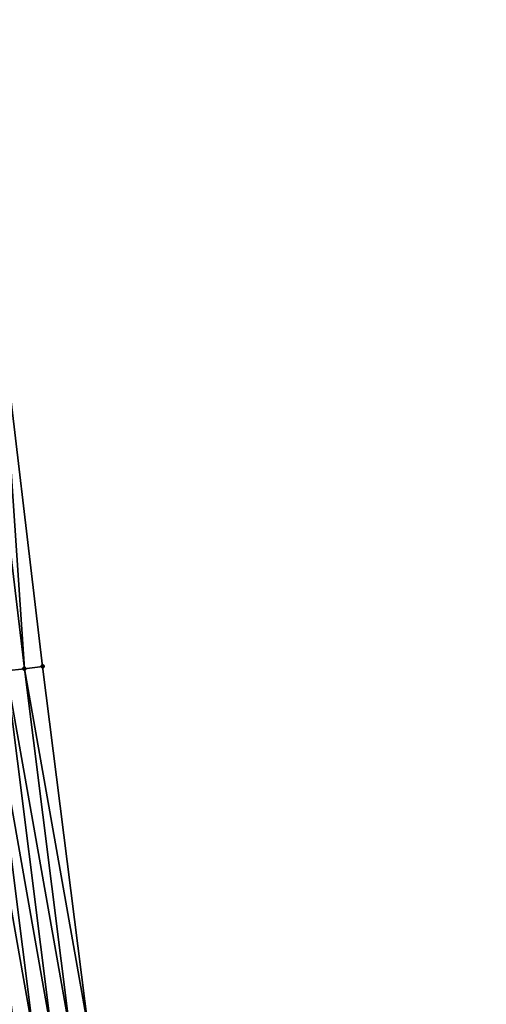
# Model space of a CAD drawing. Header units: feet. Extents: x 2007189 to 2022806, y 818621 to 837694.
# Tile 277 of 656: x 2011445 to 2011470, y 827573 to 827627. Entities that reach past the tile are written whole.
import ezdxf

# ---------------------------------------------------------------- set-up
doc = ezdxf.new("R2010")
doc.units = ezdxf.units.FT
doc.header["$MEASUREMENT"] = 0
doc.layers.add('I-77-MM17-21_SB-Surface-Border', color=7, linetype='Continuous')
doc.layers.add('I-77-MM17-21_SB-Surface-TIN', color=7, linetype='Continuous')
doc.layers.add('Road Shots', color=141, linetype='Continuous', lineweight=100)
doc.layers.add('Road X-Section', color=40, linetype='Continuous', lineweight=13)

msp = doc.modelspace()

# ---------------------------------------------------------------- linework, layer by layer
at = {"layer": 'I-77-MM17-21_SB-Surface-Border', "color": 3, "linetype": 'Continuous', "lineweight": -3}
msp.add_polyline3d([(2011440.365810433, 827630.5759257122, 309.4483416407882), (2011443.508296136, 827610.7991700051, 309.3677215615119), (2011445.845467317, 827591.2691565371, 309.3323889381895), (2011448.339012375, 827571.4252416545, 309.2959891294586), (2011451.824744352, 827551.7060870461, 309.2032826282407), (2011454.318295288, 827531.8621253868, 309.1987227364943), (2011456.928249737, 827512.2670771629, 309.2108548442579), (2011458.661593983, 827492.3172422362, 309.2419941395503), (2011461.385618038, 827472.503618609, 309.237752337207), (2011464.109642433, 827452.6899925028, 309.2422739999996), (2011466.988602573, 827433.2014039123, 309.2613445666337), (2011470.025294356, 827413.4332909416, 309.2765882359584)], dxfattribs=at)
at = {"layer": 'I-77-MM17-21_SB-Surface-TIN', "color": 128, "linetype": 'Continuous', "lineweight": -3}
for points in [[(2011444.85327828, 827591.1444131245, 309.3772820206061), (2011443.508296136, 827610.7991700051, 309.3677215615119), (2011442.514091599, 827610.6916648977, 309.4152914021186)], [(2011444.85327828, 827591.1444131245, 309.3772820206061), (2011445.845467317, 827591.2691565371, 309.3323889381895), (2011443.508296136, 827610.7991700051, 309.3677215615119)], [(2011443.861089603, 827591.0196668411, 309.4241290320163), (2011444.85327828, 827591.1444131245, 309.3772820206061), (2011442.514091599, 827610.6916648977, 309.4152914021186)], [(2011445.362446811, 827571.0509991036, 309.4390591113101), (2011442.868901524, 827590.8949158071, 309.4742098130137), (2011441.876711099, 827590.7701834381, 309.5115856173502)], [(2011446.354635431, 827571.17574584, 309.3919004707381), (2011443.861089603, 827591.0196668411, 309.4241290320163), (2011442.868901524, 827590.8949158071, 309.4742098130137)], [(2011445.362446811, 827571.0509991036, 309.4390591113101), (2011446.354635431, 827571.17574584, 309.3919004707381), (2011442.868901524, 827590.8949158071, 309.4742098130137)], [(2011447.346823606, 827571.300496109, 309.3423371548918), (2011444.85327828, 827591.1444131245, 309.3772820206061), (2011443.861089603, 827591.0196668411, 309.4241290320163)], [(2011446.354635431, 827571.17574584, 309.3919004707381), (2011447.346823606, 827571.300496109, 309.3423371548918), (2011443.861089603, 827591.0196668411, 309.4241290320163)], [(2011448.339012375, 827571.4252416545, 309.2959891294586), (2011445.845467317, 827591.2691565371, 309.3323889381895), (2011444.85327828, 827591.1444131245, 309.3772820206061)], [(2011447.346823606, 827571.300496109, 309.3423371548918), (2011448.339012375, 827571.4252416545, 309.2959891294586), (2011444.85327828, 827591.1444131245, 309.3772820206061)], [(2011444.370256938, 827570.9262623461, 309.4794255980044), (2011445.362446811, 827571.0509991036, 309.4390591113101), (2011441.876711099, 827590.7701834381, 309.5115856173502)]]:
    msp.add_3dface(points, dxfattribs=at)
at = {"layer": 'Road Shots', "lineweight": 100}
for p in [(2011444.85327828, 827591.1444131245, 309.3772820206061), (2011445.845467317, 827591.2691565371, 309.3323889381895)]:
    msp.add_point(p, dxfattribs=at)
at = {"layer": 'Road X-Section', "extrusion": (-0.1246773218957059, 0.99219623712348, 0.001480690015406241), "elevation": 570351.720007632, "flags": 128}
msp.add_lwpolyline([(-2098933.163009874, -535.1822948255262), (-2098932.163009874, -535.1374016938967), (-2098931.163009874, -535.0905546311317), (-2098930.163009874, -535.0404737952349), (-2098929.163009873, -535.0030979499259), (-2098928.163009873, -534.9609744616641), (-2098927.163009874, -534.9171782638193), (-2098926.163009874, -534.8750533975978), (-2098925.163009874, -534.8398920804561), (-2098924.163009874, -534.8079440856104), (-2098923.163009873, -534.7680105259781), (-2098922.163009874, -534.729123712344), (-2098921.163009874, -534.6898473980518), (-2098920.163009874, -534.6534409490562), (-2098919.163009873, -534.6152469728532), (-2098918.163009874, -534.578417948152), (-2098917.163009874, -534.5369707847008), (-2098916.163009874, -534.4999343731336), (-2098915.163009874, -534.4709861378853), (-2098914.163009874, -534.4399143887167), (-2098913.163009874, -534.4022531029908), (-2098912.163009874, -534.3652509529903), (-2098911.163009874, -534.3221360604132), (-2098910.163009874, -534.2782973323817), (-2098909.163009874, -534.2433381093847), (-2098908.163009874, -534.2048477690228), (-2098907.163009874, -534.1639068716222), (-2098906.163009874, -534.1216659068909), (-2098905.598609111, -534.0998865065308), (-2098905.163009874, -534.0844048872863), (-2098904.163009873, -534.0496044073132), (-2098903.163009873, -534.0165059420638), (-2098902.620418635, -534.0010951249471), (-2098902.163009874, -533.9885843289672), (-2098901.163009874, -533.9589046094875), (-2098900.163009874, -533.9257247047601), (-2098899.163009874, -533.8927452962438), (-2098898.163009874, -533.8584087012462), (-2098897.163009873, -533.8196949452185), (-2098896.163009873, -533.7812378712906), (-2098895.163009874, -533.742588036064), (-2098894.163009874, -533.706225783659), (-2098893.163009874, -533.6766268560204), (-2098892.163009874, -533.653119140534), (-2098891.163009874, -533.6314647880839), (-2098891.124132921, -533.6305237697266), (-2098890.163009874, -533.6034624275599), (-2098889.163009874, -533.5663733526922), (-2098888.328990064, -533.5309692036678), (-2098888.163009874, -533.5234679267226), (-2098887.294704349, -533.4857796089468)], dxfattribs=at)

doc.saveas('drawing.dxf')
